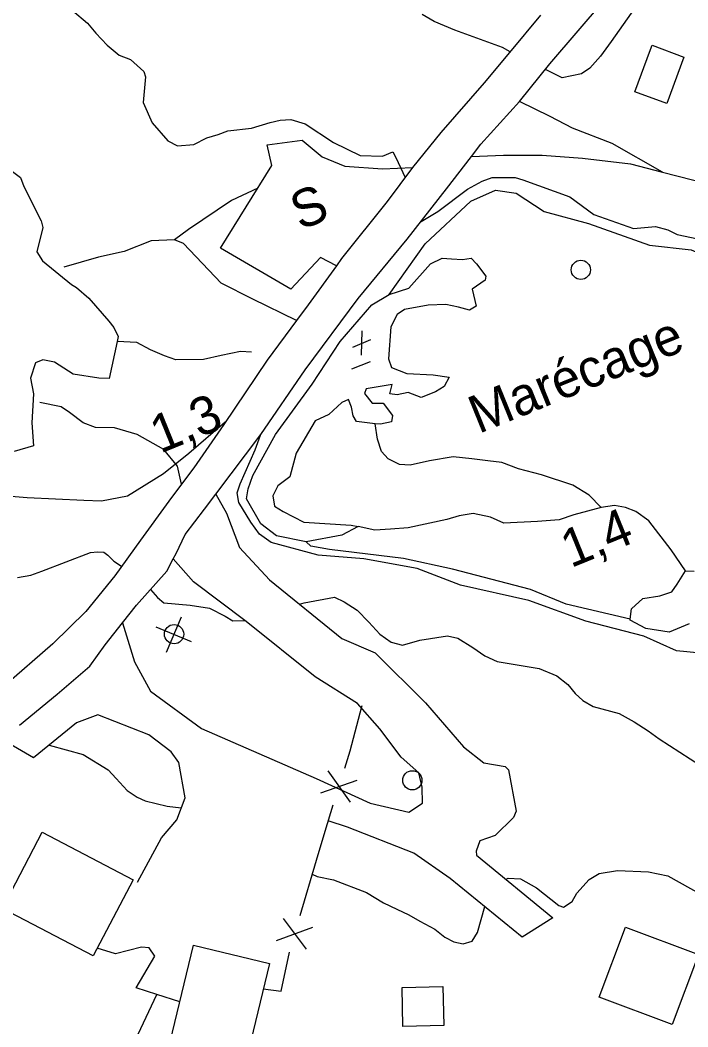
# Model space of a CAD drawing. Extents: x 362852 to 366875, y 5563573 to 5566479.
# Drawn here: x 363450.2 to 363519.6, y 5564223.1 to 5564327.8 of the extents above; entities that cross this region are included whole.
import ezdxf

# ---------------------------------------------------------------- set-up
doc = ezdxf.new("R2010")
doc.units = 0
for name, color, linetype in [('Niveau 19', 7, 'Continuous'), ('Niveau 2', 7, 'Continuous'), ('Niveau 21', 7, 'Continuous'), ('Niveau 22', 7, 'Continuous'), ('Niveau 3', 7, 'Continuous'), ('Niveau 31', 7, 'Continuous'), ('Niveau 36', 7, 'Continuous'), ('Niveau 37', 7, 'Continuous'), ('Niveau 4', 7, 'Continuous'), ('Niveau 52', 7, 'Continuous'), ('Niveau 7', 7, 'Continuous')]:
    doc.layers.add(name, color=color, linetype=linetype)

msp = doc.modelspace()

# ---------------------------------------------------------------- linework, layer by layer
at = {"layer": 'Niveau 19'}
for points in [[(363470.51, 5564278.47), (363471.61, 5564276.5), (363472.97, 5564272.94), (363476.1, 5564269.58), (363483.63, 5564263.46), (363487.08, 5564261.96), (363492.32, 5564256.77), (363496.26, 5564252.21), (363498.38, 5564250.55), (363500.6, 5564250.17), (363500.94, 5564249.81), (363501.74, 5564245.52), (363501.46, 5564244.84), (363499.56, 5564242.98), (363497.99, 5564242.43), (363497.59, 5564241.36), (363497.64, 5564240.94), (363505.58, 5564234.4), (363502.38, 5564232.41), (363494.88, 5564238.51), (363491.1, 5564241.15), (363484.2, 5564243.84), (363482.21, 5564244.51)], [(363460.82, 5564265.09), (363462.04, 5564261.04), (363463.71, 5564257.98), (363469.01, 5564254.09), (363480.94, 5564248.91), (363486.58, 5564246.34), (363490.6, 5564245.41), (363492.01, 5564246.33), (363491.99, 5564248.01), (363491.62, 5564249.48), (363489.79, 5564251.11), (363487.58, 5564254.08), (363485.24, 5564256.71), (363480.83, 5564259.49), (363473.66, 5564265.24), (363468.2, 5564269.37), (363466.08, 5564271.75)], [(363462.36, 5564238.12), (363464.85, 5564242.73), (363466.45, 5564244.62), (363467.33, 5564246.9), (363466.66, 5564250.56), (363465.88, 5564251.67), (363463.55, 5564253.46), (363458.23, 5564255.54), (363456.01, 5564254.69), (363451.56, 5564251.05), (363448.22, 5564253)], [(363466.77, 5564225.68), (363464.39, 5564226.45), (363462.24, 5564227.14), (363464.16, 5564230.44), (363463.57, 5564231.3), (363462.8, 5564231.35), (363460.08, 5564230.66), (363458.18, 5564231.25)]]:
    msp.add_lwpolyline(points, dxfattribs=at)
at = {"layer": 'Niveau 2'}
for points in [[(363520.01, 5564339.23), (363518.46, 5564335.67), (363517.27, 5564333.61), (363511.64, 5564325.55), (363510.53, 5564324.02), (363509.42, 5564322.8), (363508.55, 5564322.18), (363506.53, 5564321.77), (363504.79, 5564322.65)], [(363455.61, 5564328.79), (363457.17, 5564327.45), (363458.04, 5564326.43), (363459.2, 5564325.16), (363460.45, 5564324.12), (363461.64, 5564323.68), (363463.04, 5564322.45), (363463.21, 5564321.89), (363462.95, 5564319.21), (363463.9, 5564317.1), (363465.51, 5564315.21), (363466.54, 5564314.7), (363468.23, 5564314.85), (363469.57, 5564315.54), (363470.74, 5564315.9), (363471.77, 5564316.27), (363474.22, 5564316.55), (363476.18, 5564317.12), (363477.2, 5564317.37), (363478.3, 5564317.45), (363479.8, 5564317.01), (363482.75, 5564315.06), (363485.51, 5564313.71), (363487.86, 5564313.63), (363488.93, 5564314.08), (363489.23, 5564313.51), (363490.19, 5564311.41)], [(363501.14, 5564324.5), (363500.32, 5564324.92), (363495.37, 5564326.72), (363493.24, 5564327.64), (363491.99, 5564328.37)], [(363493.6, 5564307.89), (363496.7, 5564310.2), (363498.23, 5564311.03), (363499.27, 5564311.4), (363500.38, 5564311.43), (363501.65, 5564311.4), (363502.44, 5564311.16), (363507.32, 5564309.39), (363509.84, 5564307.57), (363513.97, 5564306.1), (363516.26, 5564306.31), (363517.53, 5564305.97), (363518.48, 5564305.49), (363523.44, 5564304.44)], [(363491.87, 5564306.85), (363493.6, 5564307.89)], [(363471.48, 5564285.95), (363467.69, 5564282.71), (363465.07, 5564280.6), (363461.34, 5564278.28), (363458.61, 5564277.76), (363456.77, 5564277.81), (363450.89, 5564278.09), (363444.65, 5564278.61), (363440.34, 5564277.98), (363437.47, 5564278.54), (363434.7, 5564278.56), (363431.14, 5564277.5), (363427.12, 5564277.51), (363423.35, 5564277.99), (363421.2, 5564278.91), (363417.4, 5564278.57), (363412.01, 5564279.31), (363408.79, 5564279.21), (363407.29, 5564278.9), (363404.81, 5564277.64)], [(363520.92, 5564261.94), (363518.43, 5564262.2), (363515.03, 5564263.72), (363508.99, 5564265.26), (363503.07, 5564267.42), (363495.95, 5564269), (363491.46, 5564270.75), (363485.9, 5564271.74), (363481.16, 5564272.13), (363476.28, 5564273.46), (363475.04, 5564274.32), (363474.14, 5564275.57), (363472.9, 5564277.62), (363472.73, 5564278.62), (363473.03, 5564279.56), (363474.61, 5564283.1), (363475.15, 5564284.6)], [(363449.88, 5564269.8), (363451.27, 5564270.07), (363452.41, 5564270.48), (363457.47, 5564272.42), (363458.2, 5564272.48), (363458.85, 5564272.44), (363459.29, 5564272.12), (363459.92, 5564271.51), (363460.72, 5564270.98)], [(363463.73, 5564268.57), (363464.46, 5564267.72), (363465.12, 5564267.18), (363467.85, 5564266.95), (363469.87, 5564266.61), (363471.47, 5564265.78), (363472.29, 5564265.31), (363473.53, 5564265.34)], [(363479.7, 5564267.18), (363482.85, 5564267.75), (363483.85, 5564267.29), (363485.22, 5564266.43), (363486.43, 5564265.18), (363487.58, 5564263.92), (363488.74, 5564263.09), (363489.94, 5564262.78), (363491.73, 5564263.28), (363494.61, 5564263.74), (363495.7, 5564263.51), (363497.24, 5564262.53), (363498.48, 5564261.67), (363499.78, 5564261.09), (363504.16, 5564260.36), (363505.99, 5564259.57), (363507.12, 5564258.67), (363507.89, 5564257.74), (363508.7, 5564257.01), (363509.77, 5564256.4), (363512.46, 5564255.65), (363514.01, 5564254.8), (363515.47, 5564253.85), (363516.63, 5564253.02), (363520.92, 5564250.26)], [(363479.23, 5564267.04), (363479.7, 5564267.18)], [(363453.18, 5564252.37), (363456.71, 5564251.41), (363459.32, 5564249.82), (363460.14, 5564248.92), (363461.29, 5564247.65), (363462.33, 5564246.96), (363463.18, 5564246.57), (363465.47, 5564246.03), (363466.92, 5564245.84)], [(363480.55, 5564238.95), (363481.05, 5564238.7), (363482.76, 5564238.36), (363486.18, 5564237.05), (363487.94, 5564235.97), (363489.35, 5564235.31), (363490.6, 5564234.71), (363491.74, 5564234.07), (363493.29, 5564233.22), (363494.32, 5564232.4), (363495.27, 5564231.93), (363496.23, 5564231.71), (363497.18, 5564231.98), (363497.73, 5564232.9), (363498.48, 5564235.58)], [(363500.7, 5564238.42), (363500.92, 5564238.55), (363502.2, 5564238.47), (363503.85, 5564237.53), (363506.18, 5564235.7), (363506.68, 5564235.54), (363507.57, 5564236.1), (363508.07, 5564236.99), (363509.35, 5564238.41), (363510.4, 5564239.04), (363512.28, 5564239.33), (363515.52, 5564239.19), (363517.51, 5564238.77), (363522.24, 5564236.14)]]:
    msp.add_lwpolyline(points, dxfattribs=at)
at = {"layer": 'Niveau 21'}
for points in [[(363450.1, 5564254.47), (363454, 5564257.67), (363457.4, 5564260.6), (363459.01, 5564262.8), (363460.82, 5564265.09), (363460.82, 5564265.09), (363462.28, 5564266.93), (363465.41, 5564270.47), (363466.08, 5564271.75), (363466.38, 5564272.32), (363467.31, 5564274.28), (363469.32, 5564276.91), (363470.51, 5564278.47), (363475.2, 5564284.67), (363479.81, 5564291.4), (363485.33, 5564298.82), (363490.42, 5564304.99), (363494.51, 5564310.23), (363497.1, 5564313.6), (363498.07, 5564314.88), (363502.1, 5564319.32), (363505.27, 5564323.24), (363510.95, 5564329.86)], [(363504.28, 5564328.31), (363501.06, 5564324.4), (363498.43, 5564321.27), (363493.91, 5564316.11), (363490.96, 5564312.45), (363488.35, 5564308.93), (363483.58, 5564302.98), (363483.05, 5564302.23), (363480.13, 5564298.17), (363478.92, 5564296.54), (363475.84, 5564292.41), (363471.33, 5564285.73), (363468.21, 5564281.21), (363466.95, 5564279.52), (363465.62, 5564277.76), (363462.67, 5564273.7), (363460, 5564269.98), (363456.99, 5564266.27), (363453.57, 5564262.91), (363448.46, 5564258.48)]]:
    msp.add_lwpolyline(points, dxfattribs=at)
at = {"layer": 'Niveau 22'}
for points in [[(363516.98, 5564311.97), (363511.74, 5564314.94), (363507.6, 5564316.54), (363505.28, 5564317.75), (363502.1, 5564319.32)], [(363497.1, 5564313.6), (363500.44, 5564313.72), (363504.45, 5564313.72), (363508.65, 5564313.44), (363513.63, 5564312.83), (363516.98, 5564311.97), (363521.73, 5564310.76), (363528.15, 5564309.48), (363531.75, 5564309.86), (363540.69, 5564309.36), (363546.09, 5564308.19)], [(363474.89, 5564310.31), (363472.14, 5564309.03), (363467.67, 5564306.01), (363466.2, 5564304.94)], [(363478.92, 5564296.54), (363474.36, 5564298.77), (363471.07, 5564300.43), (363467.16, 5564304.54), (363466.2, 5564304.94), (363463.79, 5564304.83), (363460.98, 5564303.7), (363458.3, 5564303.13), (363454.69, 5564302.08)], [(363466.95, 5564279.52), (363466.52, 5564281.38), (363465.11, 5564283.11), (363462.33, 5564284.69), (363459.96, 5564285.36), (363458, 5564285.42), (363456.71, 5564285.91), (363455.29, 5564286.98), (363454.44, 5564287.55), (363452.22, 5564288.01)], [(363450.18, 5564191.33), (363454.59, 5564190.95), (363458.2, 5564190.91), (363461.5, 5564191.14), (363463.84, 5564191.19), (363467.55, 5564191.82), (363468.34, 5564192.15), (363470.43, 5564193.36), (363471.12, 5564194.21), (363471.47, 5564195.16), (363471.49, 5564197.5), (363469.96, 5564200.13), (363467.93, 5564201.93), (363466.04, 5564204.2), (363462.79, 5564208.27), (363461.83, 5564209.86), (363461.42, 5564211.85), (363461.01, 5564213.98), (363461.11, 5564218.77), (363462.43, 5564222.32), (363464.39, 5564226.45)]]:
    msp.add_lwpolyline(points, dxfattribs=at)
at = {"layer": 'Niveau 3'}
for p, q in [((363485.69, 5564295.46), (363485.64, 5564292.94)), ((363484.75, 5564293.78), (363486.64, 5564294.57)), ((363484.67, 5564291.5), (363486.61, 5564292.29))]:
    msp.add_line(p, q, dxfattribs=at)
at = {"layer": 'Niveau 31'}
for points in [[(363519.2, 5564323.94), (363517.42, 5564319.12), (363514.11, 5564320.34), (363515.72, 5564324.72), (363515.88, 5564325.16), (363519.2, 5564323.94)], [(363457.77, 5564230.45), (363448.31, 5564235.4), (363452.45, 5564243.31), (363461.91, 5564238.37), (363457.77, 5564230.45)], [(363513.11, 5564233.46), (363520.73, 5564230.61), (363517.99, 5564223.31), (363510.38, 5564226.17), (363513.11, 5564233.46)], [(363476.08, 5564229.66), (363473.17, 5564217.61), (363465.28, 5564219.52), (363468.19, 5564231.57), (363476.08, 5564229.66)], [(363494.22, 5564223.2), (363489.97, 5564223.11), (363489.88, 5564227.16), (363494.13, 5564227.26), (363494.22, 5564223.2)]]:
    msp.add_lwpolyline(points, dxfattribs=at)
at = {"layer": 'Niveau 36'}
for p, q in [((363465.38, 5564262.05), (363466.93, 5564265.72)), ((363467.99, 5564263.11), (363464.32, 5564264.66))]:
    msp.add_line(p, q, dxfattribs=at)
for centre in [(363508.48, 5564301.81), (363466.17, 5564263.92), (363490.95, 5564248.72)]:
    msp.add_circle(centre, 1, dxfattribs=at)
at = {"layer": 'Niveau 37'}
for p, q in [((363485.54, 5564255.75), (363485.74, 5564256.5)), ((363482.17, 5564249.69), (363484.5, 5564246.44)), ((363481.45, 5564247.4), (363485.22, 5564248.73)), ((363479.28, 5564234.67), (363480.98, 5564240.42)), ((363477.52, 5564234.35), (363479.91, 5564231.14)), ((363476.84, 5564232.05), (363480.59, 5564233.44))]:
    msp.add_line(p, q, dxfattribs=at)
for points in [[(363483.93, 5564249.98), (363484.5, 5564251.77), (363485.54, 5564255.75)], [(363480.98, 5564240.42), (363481.87, 5564243.43), (363482.73, 5564246.16)], [(363475.45, 5564227.04), (363477.32, 5564226.8), (363478.17, 5564230.83)]]:
    msp.add_lwpolyline(points, dxfattribs=at)
at = {"layer": 'Niveau 4'}
for points in [[(363449.37, 5564312.05), (363450.21, 5564311.4), (363450.54, 5564310.47), (363452.35, 5564306.9), (363452.51, 5564306.21), (363451.88, 5564303.68), (363452.47, 5564302.74), (363455.5, 5564300.3), (363456.02, 5564299.96), (363457.3, 5564298.86), (363459.37, 5564296.47), (363459.9, 5564295.81), (363460.36, 5564294.87), (363460.25, 5564294.35), (363459.42, 5564290.52), (363458.33, 5564290.56), (363455.66, 5564290.95)], [(363492.59, 5564298.13), (363490.15, 5564297.67), (363489.37, 5564297.15), (363488.71, 5564295.87), (363488.47, 5564292.57), (363488.8, 5564291.64), (363490.37, 5564291.04), (363493.13, 5564290.88), (363494.8, 5564290.64), (363494.27, 5564289.67), (363493.37, 5564289.11), (363491.86, 5564288.53), (363490.52, 5564289.04), (363489.36, 5564288.8), (363488.62, 5564288.93), (363488.84, 5564289.9), (363486.14, 5564289.45), (363485.98, 5564288.95), (363486.77, 5564287.96), (363487.91, 5564287.94), (363488.88, 5564286.65), (363488.79, 5564285.99), (363487.63, 5564285.75), (363487.07, 5564285.81), (363485.14, 5564286.02), (363484.81, 5564286.64), (363484.64, 5564287.51), (363484.3, 5564288.31), (363483.61, 5564288.01), (363482.26, 5564286.76), (363480.84, 5564286.1), (363478.86, 5564282.75), (363478.2, 5564280.28), (363476.97, 5564279.33), (363476.46, 5564278.3), (363476.6, 5564277.23), (363477.52, 5564276.67), (363479.68, 5564275.57), (363484.58, 5564275.25), (363485.32, 5564275.12), (363483.63, 5564274.22), (363479.91, 5564273.53), (363476.84, 5564274.13), (363475.18, 5564275.38), (363473.7, 5564278.01), (363473.89, 5564279.04), (363474.38, 5564280.43), (363476.73, 5564284.68), (363480.55, 5564289.93), (363483.46, 5564294.35), (363486.74, 5564298.18), (363488.55, 5564299.25), (363490.59, 5564299.92), (363492.85, 5564302.44), (363494.06, 5564303.01), (363495.01, 5564302.97), (363496.17, 5564302.89), (363497.06, 5564303.02), (363497.62, 5564302.43), (363498.6, 5564301.15), (363498.52, 5564300.74), (363497.16, 5564299.79), (363497.59, 5564298.03), (363496.89, 5564297.61), (363495.74, 5564297.94), (363494.44, 5564298.21), (363492.59, 5564298.13)], [(363474.24, 5564293.26), (363473.07, 5564293.3), (363471.08, 5564292.89), (363469.23, 5564292.5), (363466.35, 5564292.45), (363465.16, 5564292.85), (363463.72, 5564293.49), (363462.29, 5564294.25), (363460.25, 5564294.35)], [(363455.66, 5564290.95), (363453.75, 5564292.22), (363452.52, 5564292.45), (363451.77, 5564292.14), (363451.25, 5564290.54), (363451.55, 5564288.91), (363451.38, 5564285.88), (363451.56, 5564283.51), (363449.55, 5564282.91)], [(363510.58, 5564277.09), (363509.34, 5564278.39), (363507.65, 5564279.43), (363504.38, 5564280.5), (363501.98, 5564281.13), (363500.26, 5564281.78), (363498.82, 5564281.93), (363497.15, 5564282.17), (363495.19, 5564282.35), (363492.73, 5564281.95), (363490.73, 5564281.48), (363489.62, 5564281.58), (363488.44, 5564282.15), (363487.74, 5564282.92), (363487.33, 5564284.19), (363487.07, 5564285.81)], [(363519.37, 5564270.49), (363517.88, 5564272.69), (363515.54, 5564275.72), (363514.2, 5564276.66), (363513.14, 5564277.1), (363511.99, 5564277.3), (363510.58, 5564277.09), (363507.75, 5564276.34), (363506.22, 5564275.82), (363503.98, 5564275.63), (363500.47, 5564275.47), (363499.08, 5564276.08), (363497.29, 5564276.46), (363495.83, 5564276.22), (363494.53, 5564275.86), (363490.51, 5564274.99), (363488.69, 5564274.85), (363487.05, 5564274.73), (363485.32, 5564275.12)], [(363513.62, 5564265.47), (363513.74, 5564266.56), (363514.93, 5564267.62), (363516.68, 5564267.92), (363517.95, 5564268.33), (363518.5, 5564269.12), (363519.37, 5564270.49)], [(363519.37, 5564270.49), (363520.25, 5564270.48)], [(363519.73, 5564265), (363517.65, 5564264.12), (363515.24, 5564264.49), (363513.61, 5564265.38), (363513.62, 5564265.47)]]:
    msp.add_lwpolyline(points, dxfattribs=at)
at = {"layer": 'Niveau 52'}
msp.add_lwpolyline([(363483.05, 5564302.23), (363481.39, 5564303.08), (363478.32, 5564299.79), (363470.99, 5564304.06), (363476.35, 5564312.65), (363475.84, 5564314.8), (363479.5, 5564315.29), (363481.59, 5564313.55), (363483.94, 5564312.59), (363487.86, 5564312.31), (363490.96, 5564312.45)], dxfattribs=at)
at = {"layer": 'Niveau 7'}
for points in [[(363488.55, 5564299.25), (363492.3, 5564304.51), (363497.02, 5564308.94), (363499.61, 5564310.09), (363501.74, 5564309.79), (363504.67, 5564307.89), (363509.28, 5564306.63), (363515.61, 5564304.39), (363519.95, 5564303.9), (363522.32, 5564302.89), (363524.97, 5564302.12), (363529.97, 5564298.31), (363534, 5564294.94), (363535.57, 5564293.59), (363535.99, 5564292.1), (363537.45, 5564289.47), (363538.96, 5564286.99), (363538.63, 5564285.85), (363537.94, 5564283.66), (363536.82, 5564282.35), (363535.72, 5564280.67)], [(363513.62, 5564265.47), (363506.96, 5564267.03), (363503.25, 5564268.55), (363495.13, 5564270.67), (363490.02, 5564271.79), (363482.35, 5564272.71), (363480.38, 5564273.07), (363479.91, 5564273.53)]]:
    msp.add_lwpolyline(points, dxfattribs=at)

# ---------------------------------------------------------------- texts
at = {"layer": 'Niveau 3'}
for s, p in [('    1,3', (363459.31, 5564280.48)), ('    1,4', (363502.02, 5564268.58))]:
    msp.add_text(s, height=3.93, rotation=22.0899, dxfattribs=at).set_placement(p)
at = {"layer": 'Niveau 52'}
msp.add_text('S', height=3.93, rotation=22.09, dxfattribs=at).set_placement((363479.29, 5564305.89))
at = {"layer": 'Niveau 7'}
msp.add_text('Marécage', height=3.93, rotation=22.09, dxfattribs=at).set_placement((363497.84, 5564284.73))

doc.saveas('drawing.dxf')
